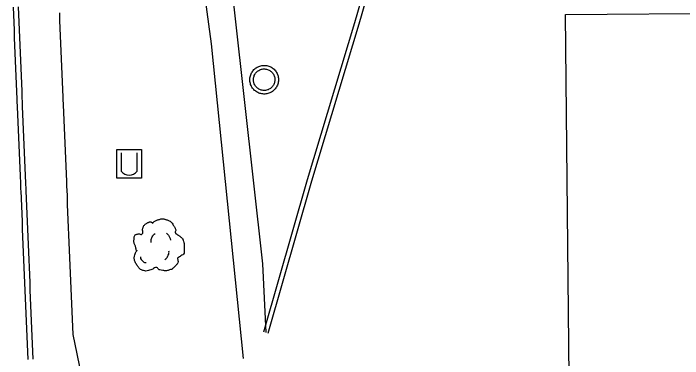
# Model space of a CAD drawing. Extents: x 2145380 to 2157287, y 139568 to 149130.
# Drawn here: x 2150948.9 to 2151036.3, y 144116.3 to 144161.3 of the extents above; entities that cross this region are included whole.
import ezdxf

# ---------------------------------------------------------------- set-up
doc = ezdxf.new("R2010")
doc.units = 0
for name, color, linetype in [('PR_PREVIOUSLY CONSTRUCTED', 7, 'Continuous'), ('TOPO_Building', 7, 'Continuous'), ('TOPO_Concrete', 7, 'Continuous'), ('TOPO_Curb Back', 7, 'Continuous'), ('TOPO_Misc', 7, 'Continuous'), ('TOPO_Power Pole', 7, 'Continuous'), ('TOPO_Tree', 7, 'Continuous')]:
    doc.layers.add(name, color=color, linetype=linetype)

# ---------------------------------------------------------------- blocks, each defined once
blk = doc.blocks.new('TREE')
at = {"layer": 'TOPO_Tree'}
for points in [[(-14.07, -0.4), (-14.17, 0.5), (-14.37, 1.38), (-14.6, 2.25), (-14.84, 3.17), (-15.47, 3.96), (-15.66, 4.9), (-15.8, 5.59), (-15.71, 6.31), (-15.66, 7.01), (-15.6, 7.91), (-15.72, 8.8), (-15.13, 9.66), (-14.62, 10.42), (-13.76, 10.49), (-13.02, 10.72), (-12.18, 10.98), (-11.06, 10), (-10.37, 10.72), (-9.4, 11.74), (-10.29, 13.28), (-9.84, 14.42), (-9.56, 15.15), (-9.32, 15.89), (-8.78, 16.54), (-8.18, 17.26), (-7.5, 17.68), (-6.67, 18.13), (-6.14, 18.41), (-5.61, 18.61), (-5.08, 18.66), (-4.55, 18.71), (-4.02, 18.54), (-3.49, 18.13)], [(-3.49, 17.6), (-3.07, 18.27), (-2.58, 18.8), (-1.9, 19.19), (-1.05, 19.68), (-0.19, 19.96), (0.74, 20.24), (1.62, 20.51), (2.51, 20.82), (3.39, 20.77), (4.1, 20.73), (4.8, 20.47), (5.51, 20.24), (6.43, 19.95), (7.32, 19.73), (8.15, 19.19), (9.36, 18.4), (10.02, 17.21), (10.8, 16.01), (11.24, 15.33), (11.58, 14.62), (11.86, 13.89), (12.17, 13.08), (11.37, 12.02), (11.86, 11.25), (12, 11.03), (12.18, 10.86), (12.39, 10.72), (12.91, 10.35), (13.45, 10.02), (13.97, 9.66), (14.7, 9.16), (15.41, 8.68), (16.09, 8.07), (16.7, 7.53), (16.93, 6.73), (17.15, 5.95), (17.59, 4.38), (17.71, 2.77), (17.68, 1.19), (17.65, -0.25), (17.83, -2.22), (16.62, -3.04), (15.47, -3.83), (14.31, -4.58), (13.16, -5.35)], [(-4.21, 5.09), (-4.46, 6.09), (-4.3, 7.21), (-3.84, 8.21), (-3.33, 9.34), (-2.71, 10.27), (-1.64, 10.97)], [(5.89, 11.15), (6.5, 10.68), (6.96, 10.17), (7.36, 9.5), (7.93, 8.56), (8.31, 7.6), (8.46, 6.56)], [(13.16, -5.34), (13.25, -5.81), (13.36, -6.28), (13.45, -6.75), (13.76, -8.52), (12.24, -10.03), (10.8, -11.51), (9.98, -12.34), (9.13, -12.77), (8.15, -13.1), (5.97, -13.83), (3.32, -13.56), (1.27, -13.1), (0.49, -12.92), (-0.06, -11.44), (-0.84, -11.51), (-2.04, -11.61), (-3.28, -12.78), (-4.55, -13.1), (-6.06, -13.47), (-7.77, -14.03), (-9.31, -13.62), (-11.36, -13.09), (-12.84, -11.41), (-14.07, -9.39), (-15.32, -7.35), (-15.61, -5.13), (-15.13, -3.04), (-14.87, -1.89), (-13.91, -0.75), (-13.54, 0.13)], [(4.79, -6.29), (5.71, -5.66), (6.3, -4.92), (6.81, -3.91), (7.36, -2.81), (7.63, -1.7), (7.54, -0.6)], [(-11.38, -4.46), (-11.47, -5.41), (-11.03, -6.32), (-10.09, -7.22), (-9.3, -7.97), (-8.49, -8.26), (-7.7, -8.14)]]:
    blk.add_open_spline(points, degree=3, dxfattribs=at)

msp = doc.modelspace()

# ---------------------------------------------------------------- linework, layer by layer
at = {"layer": 'PR_PREVIOUSLY CONSTRUCTED'}
msp.add_line((2150961.238, 144097.619), (2150956.665, 144119.401), dxfattribs=at)
for points in [[(2150950.788, 144116.147), (2150950.746, 144117.147), (2150950.705, 144118.146), (2150950.663, 144119.145), (2150950.621, 144120.144), (2150950.579, 144121.143), (2150950.538, 144122.142), (2150950.496, 144123.141), (2150950.454, 144124.14), (2150950.412, 144125.14), (2150950.37, 144126.139), (2150950.329, 144127.138), (2150950.287, 144128.137), (2150950.245, 144129.136), (2150950.203, 144130.135), (2150950.162, 144131.134), (2150950.12, 144132.133), (2150950.078, 144133.133), (2150950.036, 144134.132), (2150949.995, 144135.131), (2150949.953, 144136.13), (2150949.911, 144137.129), (2150949.869, 144138.128), (2150949.86, 144138.34), (2150949.827, 144139.127), (2150949.786, 144140.126), (2150949.744, 144141.126), (2150949.702, 144142.125), (2150949.66, 144143.124), (2150949.619, 144144.123), (2150949.577, 144145.122), (2150949.535, 144146.121), (2150949.493, 144147.12), (2150949.452, 144148.119), (2150949.41, 144149.119), (2150949.379, 144149.857), (2150949.368, 144150.118), (2150949.326, 144151.117), (2150949.284, 144152.116), (2150949.243, 144153.115), (2150949.201, 144154.114), (2150949.159, 144155.113), (2150949.117, 144156.112), (2150949.076, 144157.112), (2150949.034, 144158.111), (2150948.992, 144159.11), (2150948.95, 144160.109), (2150948.908, 144161.108), (2150948.867, 144162.107)], [(2150951.455, 144116.175), (2150951.414, 144117.174), (2150951.372, 144118.174), (2150951.33, 144119.173), (2150951.288, 144120.172), (2150951.246, 144121.171), (2150951.205, 144122.17), (2150951.163, 144123.169), (2150951.121, 144124.168), (2150951.079, 144125.167), (2150951.038, 144126.167), (2150950.996, 144127.166), (2150950.954, 144128.165), (2150950.912, 144129.164), (2150950.87, 144130.163), (2150950.829, 144131.162), (2150950.787, 144132.161), (2150950.745, 144133.16), (2150950.703, 144134.16), (2150950.662, 144135.159), (2150950.62, 144136.158), (2150950.578, 144137.157), (2150950.536, 144138.156), (2150950.527, 144138.368), (2150950.495, 144139.155), (2150950.453, 144140.154), (2150950.411, 144141.153), (2150950.369, 144142.153), (2150950.327, 144143.152), (2150950.286, 144144.151), (2150950.244, 144145.15), (2150950.202, 144146.149), (2150950.16, 144147.148), (2150950.119, 144148.147), (2150950.077, 144149.146), (2150950.046, 144149.885), (2150950.035, 144150.146), (2150949.993, 144151.145), (2150949.951, 144152.144), (2150949.91, 144153.143), (2150949.868, 144154.142), (2150949.826, 144155.141), (2150949.784, 144156.14), (2150949.743, 144157.14), (2150949.701, 144158.139), (2150949.659, 144159.138), (2150949.617, 144160.137), (2150949.576, 144161.136), (2150949.534, 144162.135)], [(2150956.665, 144119.401), (2150956.624, 144120.395), (2150956.582, 144121.394), (2150956.54, 144122.393), (2150956.498, 144123.392), (2150956.456, 144124.391), (2150956.415, 144125.39), (2150956.373, 144126.39), (2150956.331, 144127.389), (2150956.289, 144128.388), (2150956.248, 144129.387), (2150956.206, 144130.386), (2150956.164, 144131.385), (2150956.122, 144132.384), (2150956.081, 144133.384), (2150956.039, 144134.383), (2150955.997, 144135.382), (2150955.955, 144136.381), (2150955.913, 144137.38), (2150955.872, 144138.379), (2150955.863, 144138.591), (2150955.83, 144139.378), (2150955.788, 144140.377), (2150955.746, 144141.377), (2150955.705, 144142.376), (2150955.663, 144143.375), (2150955.621, 144144.374), (2150955.579, 144145.373), (2150955.537, 144146.372), (2150955.496, 144147.371), (2150955.454, 144148.37), (2150955.412, 144149.37), (2150955.381, 144150.108), (2150955.37, 144150.369), (2150955.329, 144151.368), (2150955.287, 144152.367), (2150955.245, 144153.366), (2150955.203, 144154.365), (2150955.162, 144155.364), (2150955.12, 144156.363), (2150955.078, 144157.363), (2150955.036, 144158.362), (2150954.994, 144159.361), (2150954.953, 144160.36), (2150954.911, 144161.359)]]:
    msp.add_lwpolyline(points, dxfattribs=at)
at = {"layer": 'TOPO_Building'}
msp.add_lwpolyline([(2151028.03, 144261.25), (2151026.801, 144597.191), (2151106.671, 144597.483), (2151107.885, 144265.899), (2151162.474, 144211.249), (2151162.674, 144172.141), (2151163.879, 144172.122), (2151164.172, 144162.022), (2151178.309, 144162.056), (2151179.52, 143991.885), (2151022.377, 143991.014), (2151021.93, 144001.267), (2151000.149, 144000.601), (2150999.791, 144018.799), (2151022.405, 144019.097), (2151020.959, 144161.159), (2151064.573, 144161.483), (2151063.809, 144206.863), (2151028.027, 144261.264)], dxfattribs=at)
at = {"layer": 'TOPO_Concrete'}
for points in [[(2150978.908, 144116.255), (2150974.723, 144157.328), (2150972.927, 144170.837)], [(2150976.609, 144171.562), (2150981.415, 144128.643), (2150981.849, 144119.674)]]:
    msp.add_lwpolyline(points, dxfattribs=at)
at = {"layer": 'TOPO_Curb Back'}
for points in [[(2150981.56, 144119.757), (2150987.269, 144139.643), (2150993.436, 144160.091), (2151001.164, 144186.725), (2151003.613, 144194.301), (2151002.901, 144237.56)], [(2150982.137, 144119.591), (2150987.845, 144139.473), (2150994.012, 144159.923), (2151001.737, 144186.549), (2151004.215, 144194.211), (2151003.501, 144237.57)]]:
    msp.add_lwpolyline(points, dxfattribs=at)
at = {"layer": 'TOPO_Misc'}
for p, q in [((2150962.943, 144143.101), (2150962.943, 144140.691)), ((2150965.022, 144140.701), (2150965.022, 144143.11))]:
    msp.add_line(p, q, dxfattribs=at)
msp.add_lwpolyline([(2150962.356, 144139.785), (2150962.356, 144143.547), (2150965.616, 144143.547), (2150965.616, 144139.785), (2150962.356, 144139.785)], dxfattribs=at)
msp.add_arc((2150963.98, 144141.513), 1.322, 218.3412, 322.06247, dxfattribs=at)
at = {"layer": 'TOPO_Power Pole'}
for points in [[(2150979.739, 144152.647), (2150979.746, 144152.778), (2150979.761, 144152.909), (2150979.782, 144153.034), (2150979.821, 144153.165), (2150979.857, 144153.29), (2150979.907, 144153.415), (2150979.967, 144153.534), (2150980.032, 144153.65), (2150980.114, 144153.759), (2150980.192, 144153.862), (2150980.28, 144153.959), (2150980.376, 144154.053), (2150980.48, 144154.134), (2150980.589, 144154.215), (2150980.705, 144154.281), (2150980.823, 144154.337), (2150980.939, 144154.39), (2150981.064, 144154.434), (2150981.196, 144154.472), (2150981.33, 144154.493), (2150981.461, 144154.515), (2150981.592, 144154.515), (2150981.717, 144154.515), (2150981.848, 144154.5), (2150981.98, 144154.484), (2150982.105, 144154.45), (2150982.236, 144154.412), (2150982.355, 144154.359), (2150982.48, 144154.309), (2150982.596, 144154.243), (2150982.705, 144154.172), (2150982.807, 144154.09), (2150982.905, 144154.003), (2150982.998, 144153.906), (2150983.086, 144153.803), (2150983.161, 144153.693), (2150983.232, 144153.584), (2150983.298, 144153.468), (2150983.348, 144153.343), (2150983.396, 144153.218), (2150983.43, 144153.093), (2150983.461, 144152.962), (2150983.473, 144152.831), (2150983.482, 144152.697), (2150983.482, 144152.575), (2150983.473, 144152.44), (2150983.451, 144152.309), (2150983.423, 144152.178), (2150983.386, 144152.053), (2150983.342, 144151.928), (2150983.282, 144151.812), (2150983.226, 144151.693), (2150983.151, 144151.584), (2150983.071, 144151.475), (2150982.982, 144151.372), (2150982.889, 144151.278), (2150982.792, 144151.197), (2150982.682, 144151.115), (2150982.573, 144151.043), (2150982.457, 144150.978), (2150982.339, 144150.925), (2150982.214, 144150.875), (2150982.082, 144150.837), (2150981.957, 144150.809), (2150981.826, 144150.787), (2150981.696, 144150.778), (2150981.571, 144150.778), (2150981.439, 144150.787), (2150981.307, 144150.8), (2150981.173, 144150.831), (2150981.051, 144150.865), (2150980.926, 144150.912), (2150980.801, 144150.962), (2150980.682, 144151.028), (2150980.573, 144151.093), (2150980.464, 144151.175), (2150980.361, 144151.256), (2150980.267, 144151.35), (2150980.18, 144151.447), (2150980.098, 144151.556), (2150980.023, 144151.665), (2150979.957, 144151.775), (2150979.901, 144151.9), (2150979.848, 144152.025), (2150979.811, 144152.15), (2150979.782, 144152.272), (2150979.761, 144152.406), (2150979.746, 144152.537), (2150979.739, 144152.647)], [(2150980.207, 144152.647), (2150980.214, 144152.756), (2150980.23, 144152.875), (2150980.251, 144152.984), (2150980.289, 144153.093), (2150980.326, 144153.203), (2150980.376, 144153.306), (2150980.436, 144153.4), (2150980.501, 144153.497), (2150980.573, 144153.584), (2150980.655, 144153.665), (2150980.742, 144153.747), (2150980.839, 144153.812), (2150980.932, 144153.868), (2150981.036, 144153.922), (2150981.139, 144153.965), (2150981.248, 144154.003), (2150981.364, 144154.025), (2150981.473, 144154.047), (2150981.592, 144154.047), (2150981.701, 144154.047), (2150981.811, 144154.037), (2150981.93, 144154.015), (2150982.039, 144153.981), (2150982.142, 144153.943), (2150982.251, 144153.9), (2150982.346, 144153.84), (2150982.442, 144153.775), (2150982.536, 144153.703), (2150982.617, 144153.628), (2150982.692, 144153.54), (2150982.764, 144153.443), (2150982.823, 144153.35), (2150982.88, 144153.247), (2150982.926, 144153.143), (2150982.961, 144153.034), (2150982.992, 144152.925), (2150983.005, 144152.809), (2150983.014, 144152.697), (2150983.014, 144152.587), (2150983.005, 144152.478), (2150982.982, 144152.362), (2150982.961, 144152.25), (2150982.917, 144152.14), (2150982.873, 144152.037), (2150982.823, 144151.937), (2150982.757, 144151.84), (2150982.692, 144151.747), (2150982.611, 144151.665), (2150982.53, 144151.584), (2150982.436, 144151.512), (2150982.339, 144151.453), (2150982.246, 144151.393), (2150982.132, 144151.343), (2150982.032, 144151.306), (2150981.914, 144151.278), (2150981.805, 144151.256), (2150981.686, 144151.247), (2150981.586, 144151.247), (2150981.467, 144151.256), (2150981.357, 144151.268), (2150981.239, 144151.29), (2150981.13, 144151.328), (2150981.03, 144151.372), (2150980.926, 144151.425), (2150980.83, 144151.49), (2150980.736, 144151.556), (2150980.648, 144151.628), (2150980.567, 144151.715), (2150980.492, 144151.803), (2150980.426, 144151.9), (2150980.376, 144151.993), (2150980.326, 144152.097), (2150980.28, 144152.206), (2150980.251, 144152.318), (2150980.23, 144152.428), (2150980.214, 144152.543), (2150980.207, 144152.647)]]:
    msp.add_lwpolyline(points, dxfattribs=at)

# ---------------------------------------------------------------- block references
at = {"layer": 'TOPO_Tree', "xscale": 0.19685000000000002, "yscale": 0.19685000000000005}
msp.add_blockref('TREE', (2150967.703, 144130.413), dxfattribs=at)

doc.saveas('drawing.dxf')
